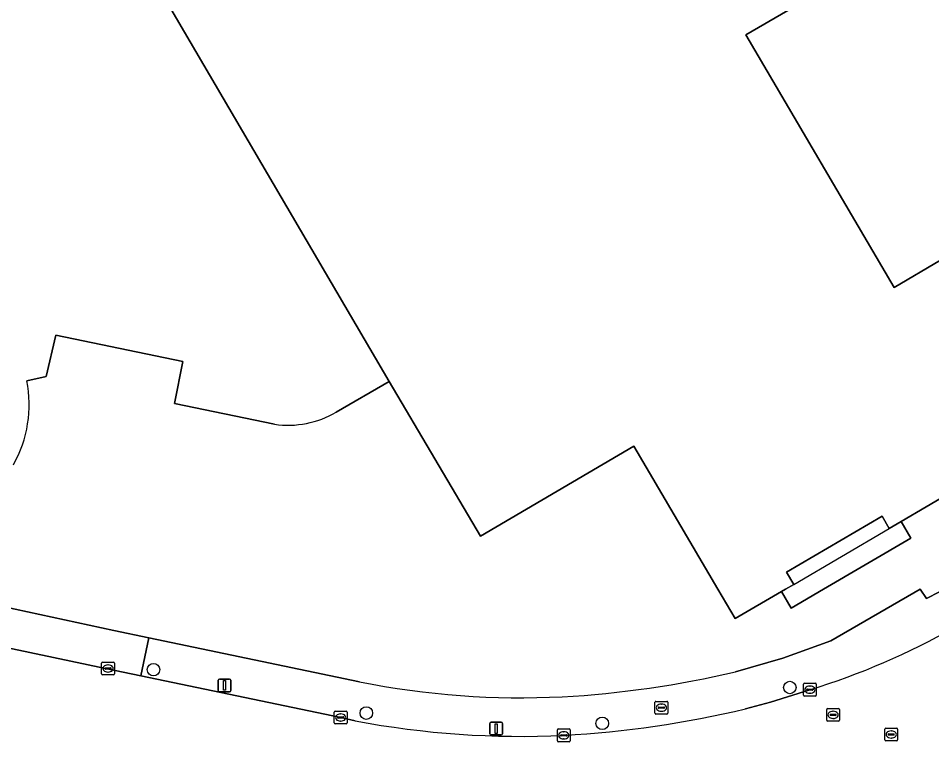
# Model space of a CAD drawing. Extents: x 157692 to 159674, y 381452 to 383291.
# Drawn here: x 159045.7 to 159116.9, y 382238.1 to 382294.6 of the extents above; entities that cross this region are included whole.
import ezdxf

# ---------------------------------------------------------------- set-up
doc = ezdxf.new("R2010")
doc.units = 0
for name, color, linetype in [('IMGEO_Boom', 7, 'Continuous'), ('IMGEO_Brandkraan', 7, 'Continuous'), ('IMGEO_Erf', 7, 'Continuous'), ('IMGEO_Kolk', 7, 'Continuous'), ('IMGEO_Lichtmast', 7, 'Continuous'), ('IMGEO_Pand', 7, 'Continuous'), ('IMGEO_Pand_overbouw', 7, 'Continuous'), ('IMGEO_Rijbaan_lokaal_open', 7, 'Continuous'), ('IMGEO_Rioolput', 7, 'Continuous'), ('IMGEO_Voetpad_open', 7, 'Continuous')]:
    doc.layers.add(name, color=color, linetype=linetype)

msp = doc.modelspace()

# ---------------------------------------------------------------- linework, layer by layer
at = {"layer": 'IMGEO_Boom'}
for centre in [(159056.212, 382243.722), (159105.857, 382242.328), (159072.817, 382240.327), (159091.223, 382239.523)]:
    msp.add_circle(centre, 0.489, dxfattribs=at)
at = {"layer": 'IMGEO_Brandkraan'}
for p, q in [((159095.339, 382240.318), (159095.339, 382241.17)), ((159095.414, 382241.244), (159096.266, 382241.244)), ((159096.34, 382241.17), (159096.34, 382240.318)), ((159095.598, 382240.738), (159095.598, 382240.75)), ((159096.036, 382240.701), (159095.638, 382240.701)), ((159095.641, 382240.787), (159096.039, 382240.787)), ((159095.85, 382240.464), (159095.825, 382240.464)), ((159095.827, 382241.024), (159095.852, 382241.024)), ((159096.082, 382240.75), (159096.082, 382240.738)), ((159096.266, 382240.244), (159095.414, 382240.244))]:
    msp.add_line(p, q, dxfattribs=at)
for points in [[(159095.339, 382240.318), (159095.339, 382241.17)], [(159095.414, 382241.244), (159096.266, 382241.244)], [(159096.34, 382241.17), (159096.34, 382240.318)], [(159096.266, 382240.244), (159095.414, 382240.244)]]:
    msp.add_lwpolyline(points, dxfattribs=at)
for centre, radius, start, end in [((159095.416, 382241.168), 0.0765, 91.55205, 178.44795), ((159095.416, 382241.168), 0.0765, 91.55205, 178.44795), ((159096.264, 382241.168), 0.0765, 1.55205, 88.44795), ((159096.264, 382241.168), 0.0765, 1.55205, 88.44795), ((159095.638, 382240.747), 0.0403, 85.87752, 175.75265), ((159095.635, 382240.737), 0.0366, 178.93798, 274.71019), ((159096.039, 382240.744), 0.043, 264.86636, 352.45326), ((159096.043, 382240.749), 0.0386, 1.73085, 96.63898), ((159095.416, 382240.32), 0.0765, 181.55205, 268.44795), ((159095.416, 382240.32), 0.0765, 181.55205, 268.44795), ((159096.264, 382240.32), 0.0765, 271.55205, 358.44795), ((159096.264, 382240.32), 0.0765, 271.55205, 358.44795)]:
    msp.add_arc(centre, radius, start, end, dxfattribs=at)
for centre, major_axis, ratio, start_param, end_param in [((159095.826, 382240.744), (-0.387, 0.002), 0.722429, 4.712389, 7.853982), ((159095.851, 382240.744), (-0.39, 0.002), 0.717154, 1.570796, 4.712389)]:
    msp.add_ellipse(centre, major_axis=major_axis, ratio=ratio, start_param=start_param, end_param=end_param, dxfattribs=at)
at = {"layer": 'IMGEO_Erf'}
for points in [[(158739.897, 382310.815), (158745.516, 382309.667), (158754.049, 382307.922), (158763.74, 382305.941), (158825.695, 382293.283), (158865.561, 382285.172), (158872.186, 382283.72), (158876.329, 382282.962), (158882.131, 382281.773), (158888.158, 382280.537), (158988.039, 382260.114), (159000, 382257.67), (159006.103, 382256.423), (159011.658, 382255.288), (159018.046, 382253.981), (159023.028, 382252.988), (159037.803, 382250), (159039.91, 382249.574), (159043.144, 382248.92), (159043.356, 382248.877), (159043.484, 382248.846), (159053.13, 382246.78), (159055.84, 382246.213), (159072.286, 382242.773)], [(159105.694, 382295.18), (159102.438, 382293.274), (159113.985, 382273.555), (159117.616, 382275.681), (159122.053, 382278.279), (159130.158, 382264.437), (159114.535, 382255.282), (159115.294, 382253.989), (159108.486, 382250), (159105.974, 382248.528), (159105.215, 382249.821), (159101.591, 382247.698), (159100.241, 382250), (159093.699, 382261.16), (159081.718, 382254.144), (159074.613, 382266.206), (159070.467, 382263.811)], [(159065.661, 382262.872), (159057.861, 382264.501), (159058.495, 382267.764), (159048.599, 382269.834), (159047.845, 382266.59), (159046.331, 382266.26)], [(159101.623, 382243.557), (159105.307, 382244.616), (159109.064, 382245.98), (159116.014, 382250), (159116.529, 382249.284), (159117.534, 382249.781), (159117.912, 382250), (159136.197, 382260.552), (159140.266, 382262.951)]]:
    msp.add_lwpolyline(points, dxfattribs=at)
msp.add_lwpolyline([(159113.054, 382255.71), (159105.6, 382251.337), (159106.162, 382250.377), (159105.52, 382250), (159105.215, 382249.821), (159105.974, 382248.528), (159108.486, 382250), (159115.294, 382253.989), (159114.535, 382255.282), (159113.62, 382254.746)], close=True, dxfattribs=at)
for centre, radius, start, end in [((159037.008, 382264.397), 9.508, 330.52749, 11.30152), ((159066.709, 382270.277), 7.479, 261.94531, 300.16514), ((159083.806, 382318.946), 77.466, 273.1741, 283.29714), ((159084.907, 382305.696), 64.176, 258.65835, 272.8475)]:
    msp.add_arc(centre, radius, start, end, dxfattribs=at)
at = {"layer": 'IMGEO_Kolk'}
for p, q in [((159052.167, 382243.381), (159052.167, 382244.233)), ((159052.242, 382244.307), (159053.094, 382244.307)), ((159052.655, 382244.087), (159052.68, 382244.087)), ((159053.168, 382244.233), (159053.168, 382243.381)), ((159053.094, 382243.307), (159052.242, 382243.307)), ((159052.426, 382243.801), (159052.426, 382243.813)), ((159052.864, 382243.764), (159052.466, 382243.764)), ((159052.469, 382243.85), (159052.867, 382243.85)), ((159052.678, 382243.527), (159052.653, 382243.527)), ((159052.91, 382243.813), (159052.91, 382243.801)), ((159106.923, 382241.728), (159106.923, 382242.58)), ((159106.998, 382242.654), (159107.85, 382242.654)), ((159107.924, 382242.58), (159107.924, 382241.728)), ((159107.182, 382242.148), (159107.182, 382242.16)), ((159107.62, 382242.111), (159107.222, 382242.111)), ((159107.225, 382242.197), (159107.623, 382242.197)), ((159107.434, 382241.874), (159107.409, 382241.874)), ((159107.411, 382242.434), (159107.436, 382242.434)), ((159107.666, 382242.16), (159107.666, 382242.148)), ((159107.85, 382241.654), (159106.998, 382241.654)), ((159070.392, 382240.482), (159071.244, 382240.482)), ((159070.317, 382239.556), (159070.317, 382240.408)), ((159070.576, 382239.976), (159070.576, 382239.988)), ((159071.014, 382239.939), (159070.616, 382239.939)), ((159070.619, 382240.025), (159071.017, 382240.025)), ((159070.805, 382240.262), (159070.83, 382240.262)), ((159071.06, 382239.988), (159071.06, 382239.976)), ((159071.318, 382240.408), (159071.318, 382239.556)), ((159071.244, 382239.482), (159070.392, 382239.482)), ((159070.828, 382239.702), (159070.803, 382239.702)), ((159087.723, 382238.165), (159087.723, 382239.017)), ((159087.798, 382239.091), (159088.65, 382239.091)), ((159088.724, 382239.017), (159088.724, 382238.165)), ((159087.982, 382238.585), (159087.982, 382238.597)), ((159088.42, 382238.548), (159088.022, 382238.548)), ((159088.025, 382238.634), (159088.423, 382238.634)), ((159088.234, 382238.311), (159088.209, 382238.311)), ((159088.211, 382238.871), (159088.236, 382238.871)), ((159088.466, 382238.597), (159088.466, 382238.585)), ((159088.65, 382238.091), (159087.798, 382238.091))]:
    msp.add_line(p, q, dxfattribs=at)
for points in [[(159052.167, 382243.381), (159052.167, 382244.233)], [(159052.242, 382244.307), (159053.094, 382244.307)], [(159053.168, 382244.233), (159053.168, 382243.381)], [(159053.094, 382243.307), (159052.242, 382243.307)], [(159106.923, 382241.728), (159106.923, 382242.58)], [(159106.998, 382242.654), (159107.85, 382242.654)], [(159107.924, 382242.58), (159107.924, 382241.728)], [(159107.85, 382241.654), (159106.998, 382241.654)], [(159070.392, 382240.482), (159071.244, 382240.482)], [(159070.317, 382239.556), (159070.317, 382240.408)], [(159071.318, 382240.408), (159071.318, 382239.556)], [(159071.244, 382239.482), (159070.392, 382239.482)], [(159087.723, 382238.165), (159087.723, 382239.017)], [(159087.798, 382239.091), (159088.65, 382239.091)], [(159088.724, 382239.017), (159088.724, 382238.165)], [(159088.65, 382238.091), (159087.798, 382238.091)]]:
    msp.add_lwpolyline(points, dxfattribs=at)
for centre, radius, start, end in [((159052.244, 382244.231), 0.0765, 91.55205, 178.44795), ((159052.244, 382244.231), 0.0765, 91.55205, 178.44795), ((159053.092, 382244.231), 0.0765, 1.55205, 88.44795), ((159053.092, 382244.231), 0.0765, 1.55205, 88.44795), ((159052.244, 382243.383), 0.0765, 181.55205, 268.44795), ((159052.244, 382243.383), 0.0765, 181.55205, 268.44795), ((159052.466, 382243.81), 0.0403, 85.87752, 175.75265), ((159052.463, 382243.8), 0.0366, 178.93798, 274.71019), ((159052.867, 382243.807), 0.043, 264.86636, 352.45326), ((159052.871, 382243.812), 0.0386, 1.73085, 96.63898), ((159053.092, 382243.383), 0.0765, 271.55205, 358.44795), ((159053.092, 382243.383), 0.0765, 271.55205, 358.44795), ((159107, 382242.578), 0.0765, 91.55205, 178.44795), ((159107, 382242.578), 0.0765, 91.55205, 178.44795), ((159107.848, 382242.578), 0.0765, 1.55205, 88.44795), ((159107.848, 382242.578), 0.0765, 1.55205, 88.44795), ((159107.222, 382242.157), 0.0403, 85.87752, 175.75265), ((159107.219, 382242.147), 0.0366, 178.93798, 274.71019), ((159107.623, 382242.154), 0.043, 264.86636, 352.45326), ((159107.627, 382242.159), 0.0386, 1.73085, 96.63898), ((159107, 382241.73), 0.0765, 181.55205, 268.44795), ((159107, 382241.73), 0.0765, 181.55205, 268.44795), ((159107.848, 382241.73), 0.0765, 271.55205, 358.44795), ((159107.848, 382241.73), 0.0765, 271.55205, 358.44795), ((159070.394, 382240.406), 0.0765, 91.55205, 178.44795), ((159070.394, 382240.406), 0.0765, 91.55205, 178.44795), ((159071.242, 382240.406), 0.0765, 1.55205, 88.44795), ((159071.242, 382240.406), 0.0765, 1.55205, 88.44795), ((159070.616, 382239.985), 0.0403, 85.87752, 175.75265), ((159070.613, 382239.975), 0.0366, 178.93798, 274.71019), ((159071.017, 382239.982), 0.043, 264.86636, 352.45326), ((159071.021, 382239.987), 0.0386, 1.73085, 96.63898), ((159070.394, 382239.558), 0.0765, 181.55205, 268.44795), ((159070.394, 382239.558), 0.0765, 181.55205, 268.44795), ((159071.242, 382239.558), 0.0765, 271.55205, 358.44795), ((159071.242, 382239.558), 0.0765, 271.55205, 358.44795), ((159087.8, 382239.015), 0.0765, 91.55205, 178.44795), ((159087.8, 382239.015), 0.0765, 91.55205, 178.44795), ((159088.648, 382239.015), 0.0765, 1.55205, 88.44795), ((159088.648, 382239.015), 0.0765, 1.55205, 88.44795), ((159088.022, 382238.594), 0.0403, 85.87752, 175.75265), ((159088.019, 382238.584), 0.0366, 178.93798, 274.71019), ((159088.423, 382238.591), 0.043, 264.86636, 352.45326), ((159088.427, 382238.596), 0.0386, 1.73085, 96.63898), ((159087.8, 382238.167), 0.0765, 181.55205, 268.44795), ((159087.8, 382238.167), 0.0765, 181.55205, 268.44795), ((159088.648, 382238.167), 0.0765, 271.55205, 358.44795), ((159088.648, 382238.167), 0.0765, 271.55205, 358.44795)]:
    msp.add_arc(centre, radius, start, end, dxfattribs=at)
for centre, major_axis, ratio, start_param, end_param in [((159052.654, 382243.807), (-0.387, 0.002), 0.722429, 4.712389, 7.853982), ((159052.679, 382243.807), (-0.39, 0.002), 0.717154, 1.570796, 4.712389), ((159107.41, 382242.154), (-0.387, 0.002), 0.722429, 4.712389, 7.853982), ((159107.435, 382242.154), (-0.39, 0.002), 0.717154, 1.570796, 4.712389), ((159070.804, 382239.982), (-0.387, 0.002), 0.722429, 4.712389, 7.853982), ((159070.829, 382239.982), (-0.39, 0.002), 0.717154, 1.570796, 4.712389), ((159088.21, 382238.591), (-0.387, 0.002), 0.722429, 4.712389, 7.853982), ((159088.235, 382238.591), (-0.39, 0.002), 0.717154, 1.570796, 4.712389)]:
    msp.add_ellipse(centre, major_axis=major_axis, ratio=ratio, start_param=start_param, end_param=end_param, dxfattribs=at)
at = {"layer": 'IMGEO_Lichtmast'}
for p, q in [((159061.264, 382242.087), (159061.264, 382242.887)), ((159061.264, 382242.887), (159061.264, 382242.087)), ((159061.364, 382242.987), (159062.154, 382242.987)), ((159062.154, 382242.987), (159061.364, 382242.987)), ((159062.254, 382242.887), (159062.254, 382242.087)), ((159062.254, 382242.087), (159062.254, 382242.887)), ((159062.154, 382241.987), (159061.364, 382241.987)), ((159061.364, 382241.987), (159062.154, 382241.987)), ((159082.447, 382238.717), (159082.447, 382239.517)), ((159082.447, 382239.517), (159082.447, 382238.717)), ((159082.547, 382239.617), (159083.337, 382239.617)), ((159083.337, 382239.617), (159082.547, 382239.617)), ((159083.437, 382239.517), (159083.437, 382238.717)), ((159083.437, 382238.717), (159083.437, 382239.517)), ((159083.337, 382238.617), (159082.547, 382238.617)), ((159082.547, 382238.617), (159083.337, 382238.617))]:
    msp.add_line(p, q, dxfattribs=at)
for points in [[(159061.684, 382242.862), (159061.834, 382242.862), (159061.834, 382242.112), (159061.684, 382242.112), (159061.684, 382242.862)], [(159082.867, 382239.492), (159083.017, 382239.492), (159083.017, 382238.742), (159082.867, 382238.742), (159082.867, 382239.492)]]:
    msp.add_lwpolyline(points, dxfattribs=at)
for centre, start, end in [((159061.364, 382242.887), 90, 180), ((159061.364, 382242.887), 90, 180), ((159062.154, 382242.887), 0, 90), ((159062.154, 382242.887), 360, 90), ((159061.364, 382242.087), 180, 270), ((159061.364, 382242.087), 180, 270), ((159062.154, 382242.087), 270, 0), ((159062.154, 382242.087), 270, 0), ((159082.547, 382239.517), 90, 180), ((159082.547, 382239.517), 90, 180), ((159083.337, 382239.517), 0, 90), ((159083.337, 382239.517), 360, 90), ((159082.547, 382238.717), 180, 270), ((159082.547, 382238.717), 180, 270), ((159083.337, 382238.717), 270, 0), ((159083.337, 382238.717), 270, 0)]:
    msp.add_arc(centre, 0.1, start, end, dxfattribs=at)
at = {"layer": 'IMGEO_Pand'}
msp.add_lwpolyline([(159074.613, 382266.206), (159081.718, 382254.144), (159093.699, 382261.16), (159100.241, 382250), (159101.591, 382247.698), (159105.215, 382249.821), (159105.52, 382250), (159106.162, 382250.377), (159105.6, 382251.337), (159113.054, 382255.71), (159113.62, 382254.746), (159114.535, 382255.282), (159130.158, 382264.437), (159122.053, 382278.279), (159117.616, 382275.681), (159113.985, 382273.555), (159102.438, 382293.274), (159105.694, 382295.18), (159101.19, 382302.872), (159101.565, 382303.091), (159113.824, 382310.271), (159085.466, 382358.697), (159081.152, 382356.17), (159037.037, 382330.336)], close=True, dxfattribs=at)
for points in [[(159070.467, 382263.811), (159074.613, 382266.206), (159037.037, 382330.336), (159025.864, 382323.794), (159018.608, 382288.681), (159034.57, 382285.351), (159035.711, 382286.015), (159037.026, 382286.78), (159041.352, 382279.365), (159040.045, 382278.599), (159038.824, 382273.44)], [(159046.331, 382266.26), (159047.845, 382266.59), (159048.599, 382269.834), (159058.495, 382267.764), (159057.861, 382264.501), (159065.661, 382262.872)]]:
    msp.add_lwpolyline(points, dxfattribs=at)
for centre, radius, start, end in [((159037.008, 382264.397), 9.508, 330.52749, 11.30152), ((159066.709, 382270.277), 7.479, 261.94531, 300.16514)]:
    msp.add_arc(centre, radius, start, end, dxfattribs=at)
at = {"layer": 'IMGEO_Pand_overbouw'}
msp.add_lwpolyline([(159113.62, 382254.746), (159113.054, 382255.71), (159105.6, 382251.337), (159106.162, 382250.377)], close=True, dxfattribs=at)
at = {"layer": 'IMGEO_Rijbaan_lokaal_open'}
for points in [[(159071.959, 382239.72), (159070.817, 382239.981), (159055.232, 382243.237), (159052.478, 382243.812), (159042.482, 382245.903), (159039.284, 382246.575), (159031.461, 382248.218), (159022.658, 382250)], [(159107.425, 382242.152), (159104.362, 382241.182), (159102.404, 382240.654)]]:
    msp.add_lwpolyline(points, dxfattribs=at)
for centre, radius, start, end in [((159090.763, 382296.315), 56.668, 287.09922, 299.55376), ((159083.764, 382318.973), 80.507, 273.17677, 283.38768), ((159084.882, 382308.108), 69.598, 259.2991, 272.75298)]:
    msp.add_arc(centre, radius, start, end, dxfattribs=at)
at = {"layer": 'IMGEO_Rioolput'}
for p, q in [((159108.735, 382239.762), (159108.735, 382240.614)), ((159108.81, 382240.688), (159109.662, 382240.688)), ((159109.223, 382240.468), (159109.248, 382240.468)), ((159109.736, 382240.614), (159109.736, 382239.762)), ((159108.994, 382240.182), (159108.994, 382240.194)), ((159109.432, 382240.145), (159109.034, 382240.145)), ((159109.037, 382240.231), (159109.435, 382240.231)), ((159109.246, 382239.908), (159109.221, 382239.908)), ((159109.478, 382240.194), (159109.478, 382240.182)), ((159109.662, 382239.688), (159108.81, 382239.688)), ((159113.267, 382238.232), (159113.267, 382239.084)), ((159113.342, 382239.158), (159114.194, 382239.158)), ((159114.268, 382239.084), (159114.268, 382238.232)), ((159113.526, 382238.652), (159113.526, 382238.664)), ((159113.964, 382238.615), (159113.566, 382238.615)), ((159113.569, 382238.701), (159113.967, 382238.701)), ((159113.778, 382238.378), (159113.753, 382238.378)), ((159113.755, 382238.938), (159113.78, 382238.938)), ((159114.01, 382238.664), (159114.01, 382238.652)), ((159114.194, 382238.158), (159113.342, 382238.158))]:
    msp.add_line(p, q, dxfattribs=at)
for points in [[(159108.735, 382239.762), (159108.735, 382240.614)], [(159108.81, 382240.688), (159109.662, 382240.688)], [(159109.736, 382240.614), (159109.736, 382239.762)], [(159109.662, 382239.688), (159108.81, 382239.688)], [(159113.267, 382238.232), (159113.267, 382239.084)], [(159113.342, 382239.158), (159114.194, 382239.158)], [(159114.268, 382239.084), (159114.268, 382238.232)], [(159114.194, 382238.158), (159113.342, 382238.158)]]:
    msp.add_lwpolyline(points, dxfattribs=at)
for centre, radius, start, end in [((159108.812, 382240.612), 0.0765, 91.55205, 178.44795), ((159108.812, 382240.612), 0.0765, 91.55205, 178.44795), ((159109.66, 382240.612), 0.0765, 1.55205, 88.44795), ((159109.66, 382240.612), 0.0765, 1.55205, 88.44795), ((159108.812, 382239.764), 0.0765, 181.55205, 268.44795), ((159108.812, 382239.764), 0.0765, 181.55205, 268.44795), ((159109.034, 382240.191), 0.0403, 85.87752, 175.75265), ((159109.031, 382240.181), 0.0366, 178.93798, 274.71019), ((159109.435, 382240.188), 0.043, 264.86636, 352.45326), ((159109.439, 382240.193), 0.0386, 1.73085, 96.63898), ((159109.66, 382239.764), 0.0765, 271.55205, 358.44795), ((159109.66, 382239.764), 0.0765, 271.55205, 358.44795), ((159113.344, 382239.082), 0.0765, 91.55205, 178.44795), ((159113.344, 382239.082), 0.0765, 91.55205, 178.44795), ((159114.192, 382239.082), 0.0765, 1.55205, 88.44795), ((159114.192, 382239.082), 0.0765, 1.55205, 88.44795), ((159113.566, 382238.661), 0.0403, 85.87752, 175.75265), ((159113.563, 382238.651), 0.0366, 178.93798, 274.71019), ((159113.967, 382238.658), 0.043, 264.86636, 352.45326), ((159113.971, 382238.663), 0.0386, 1.73085, 96.63898), ((159113.344, 382238.234), 0.0765, 181.55205, 268.44795), ((159113.344, 382238.234), 0.0765, 181.55205, 268.44795), ((159114.192, 382238.234), 0.0765, 271.55205, 358.44795), ((159114.192, 382238.234), 0.0765, 271.55205, 358.44795)]:
    msp.add_arc(centre, radius, start, end, dxfattribs=at)
for centre, major_axis, ratio, start_param, end_param in [((159109.222, 382240.188), (-0.387, 0.002), 0.722429, 4.712389, 7.853982), ((159109.247, 382240.188), (-0.39, 0.002), 0.717154, 1.570796, 4.712389), ((159113.754, 382238.658), (-0.387, 0.002), 0.722429, 4.712389, 7.853982), ((159113.779, 382238.658), (-0.39, 0.002), 0.717154, 1.570796, 4.712389)]:
    msp.add_ellipse(centre, major_axis=major_axis, ratio=ratio, start_param=start_param, end_param=end_param, dxfattribs=at)
at = {"layer": 'IMGEO_Voetpad_open'}
for points in [[(159140.266, 382262.951), (159136.197, 382260.552), (159117.912, 382250), (159117.534, 382249.781), (159116.529, 382249.284), (159116.014, 382250), (159109.064, 382245.98), (159105.307, 382244.616), (159101.623, 382243.557)], [(159072.286, 382242.773), (159055.84, 382246.213), (159055.232, 382243.237), (159070.817, 382239.981), (159071.959, 382239.72)], [(159102.404, 382240.654), (159104.362, 382241.182), (159107.425, 382242.152)]]:
    msp.add_lwpolyline(points, dxfattribs=at)
msp.add_lwpolyline([(159043.484, 382248.846), (159043.356, 382248.877), (159043.144, 382248.92), (159039.91, 382249.574), (159039.284, 382246.575), (159042.482, 382245.903), (159052.478, 382243.812), (159055.232, 382243.237), (159055.84, 382246.213), (159053.13, 382246.78)], close=True, dxfattribs=at)
for centre, radius, start, end in [((159090.763, 382296.315), 56.668, 287.09922, 299.55376), ((159083.806, 382318.946), 77.466, 273.1741, 283.29714), ((159084.907, 382305.696), 64.176, 258.65835, 272.8475), ((159083.764, 382318.973), 80.507, 273.17677, 283.38768), ((159084.882, 382308.108), 69.598, 259.2991, 272.75298)]:
    msp.add_arc(centre, radius, start, end, dxfattribs=at)

doc.saveas('drawing.dxf')
